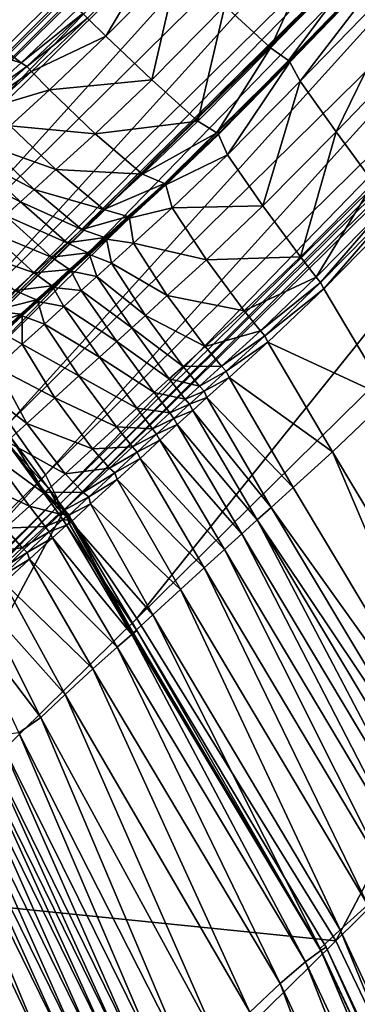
# Model space of a CAD drawing. Header units: millimetres. Extents: x 2387 to 13955, y -4964 to 364.
# Tile 670 of 1056: x 7059 to 7068, y -2857 to -2830. Entities that reach past the tile are written whole.
import ezdxf

# ---------------------------------------------------------------- set-up
doc = ezdxf.new("R2010")
doc.units = ezdxf.units.MM
doc.header["$MEASUREMENT"] = 0
doc.layers.add('Predefinito', color=7, linetype='Continuous', true_color=0x000000)

msp = doc.modelspace()

# ---------------------------------------------------------------- linework, layer by layer
at = {"layer": 'Predefinito'}
for points in [[(7071.946, -2812.507, 608.088), (7050.952, -2833.166, 485.843), (7043.148, -2826.879, 485.832)], [(7053.577, -2835.424, 485.877), (7050.952, -2833.166, 485.843), (7071.946, -2812.507, 608.088)], [(7071.946, -2812.507, 608.088), (7074.569, -2814.766, 608.116), (7053.577, -2835.424, 485.877)], [(7053.663, -2835.606, 485.899), (7053.577, -2835.424, 485.877), (7074.569, -2814.766, 608.116)], [(7074.569, -2814.766, 608.116), (7074.655, -2814.948, 608.135), (7053.663, -2835.606, 485.899)], [(7053.855, -2835.667, 485.877), (7053.663, -2835.606, 485.899), (7074.655, -2814.948, 608.135)], [(7074.655, -2814.948, 608.135), (7074.848, -2815.009, 608.116), (7053.855, -2835.667, 485.877)], [(7054.448, -2836.056, 485.843), (7053.855, -2835.667, 485.877), (7074.848, -2815.009, 608.116)], [(7074.848, -2815.009, 608.116), (7075.441, -2815.396, 608.088), (7054.448, -2836.056, 485.843)], [(7055.736, -2837.223, 485.832), (7054.448, -2836.056, 485.843), (7075.441, -2815.396, 608.088)], [(7075.441, -2815.396, 608.088), (7076.73, -2816.562, 608.078), (7055.736, -2837.223, 485.832)], [(7056.739, -2838.596, 485.914), (7055.736, -2837.223, 485.832), (7076.73, -2816.562, 608.078)], [(7076.73, -2816.562, 608.078), (7077.729, -2817.939, 608.147), (7056.739, -2838.596, 485.914)], [(7077.729, -2817.939, 608.147), (7077.457, -2818.959, 608.352), (7056.478, -2839.606, 486.157)], [(7056.478, -2839.606, 486.157), (7056.739, -2838.596, 485.914), (7077.729, -2817.939, 608.147)], [(7058.791, -2840.683, 485.832), (7057.552, -2839.517, 485.913), (7078.543, -2818.86, 608.147)], [(7077.496, -2819.004, 608.352), (7078.543, -2818.86, 608.147), (7057.552, -2839.517, 485.913)], [(7078.543, -2818.86, 608.147), (7079.785, -2820.023, 608.078), (7058.791, -2840.683, 485.832)], [(7077.457, -2818.959, 608.352), (7077.012, -2819.392, 608.489), (7056.042, -2840.031, 486.319)], [(7056.042, -2840.031, 486.319), (7056.478, -2839.606, 486.157), (7077.457, -2818.959, 608.352)], [(7057.552, -2839.517, 485.913), (7056.518, -2839.651, 486.157), (7077.496, -2819.004, 608.352)], [(7077.012, -2819.392, 608.489), (7077.496, -2819.004, 608.352), (7056.518, -2839.651, 486.157)], [(7056.518, -2839.651, 486.157), (7056.042, -2840.031, 486.319), (7077.012, -2819.392, 608.489)], [(7059.788, -2842.106, 485.843), (7058.791, -2840.683, 485.832), (7079.785, -2820.023, 608.078)], [(7079.785, -2820.023, 608.078), (7080.782, -2821.446, 608.088), (7059.788, -2842.106, 485.843)], [(7060.101, -2842.742, 485.876), (7059.788, -2842.106, 485.843), (7080.782, -2821.446, 608.088)], [(7080.782, -2821.446, 608.088), (7081.093, -2822.083, 608.116), (7060.101, -2842.742, 485.876)], [(7060.138, -2842.94, 485.899), (7060.101, -2842.742, 485.876), (7081.093, -2822.083, 608.116)], [(7081.093, -2822.083, 608.116), (7081.129, -2822.282, 608.134), (7060.138, -2842.94, 485.899)], [(7060.308, -2843.049, 485.876), (7060.138, -2842.94, 485.899), (7081.129, -2822.282, 608.134)], [(7081.129, -2822.282, 608.134), (7081.3, -2822.39, 608.116), (7060.308, -2843.049, 485.876)], [(7062.285, -2846.035, 485.843), (7060.308, -2843.049, 485.876), (7081.3, -2822.39, 608.116)], [(7081.3, -2822.39, 608.116), (7083.279, -2825.375, 608.088), (7062.285, -2846.035, 485.843)], [(7067.746, -2854.865, 485.832), (7062.285, -2846.035, 485.843), (7083.279, -2825.375, 608.088)], [(7083.279, -2825.375, 608.088), (7088.74, -2834.205, 608.078), (7067.746, -2854.865, 485.832)], [(7068.044, -2825.81, 1232.143), (7064.7, -2829.261, 1231.561), (7065.957, -2830.405, 1231.245)], [(7065.957, -2830.405, 1231.245), (7069.297, -2826.959, 1231.827), (7068.044, -2825.81, 1232.143)], [(7069.297, -2826.959, 1231.827), (7065.957, -2830.405, 1231.245), (7066.446, -2830.752, 1230.297)], [(7066.446, -2830.752, 1230.297), (7069.772, -2827.318, 1230.878), (7069.297, -2826.959, 1231.827)], [(7069.772, -2827.318, 1230.878), (7066.446, -2830.752, 1230.297), (7066.508, -2830.737, 1229.664)], [(7066.486, -2830.797, 1230.296), (7069.812, -2827.363, 1230.878), (7069.825, -2827.311, 1230.246)], [(7069.825, -2827.311, 1230.246), (7066.508, -2830.737, 1229.664), (7066.486, -2830.797, 1230.296)], [(7069.812, -2827.363, 1230.878), (7066.486, -2830.797, 1230.296), (7066.77, -2831.324, 1231.245)], [(7066.508, -2830.737, 1229.664), (7069.825, -2827.311, 1230.246), (7069.772, -2827.318, 1230.878)], [(7066.77, -2831.324, 1231.245), (7070.11, -2827.878, 1231.827), (7069.812, -2827.363, 1230.878)], [(7062.933, -2827.579, 1231.387), (7060.935, -2829.598, 1230.703), (7061.436, -2830.093, 1230.833)], [(7061.436, -2830.093, 1230.833), (7063.437, -2828.069, 1231.518), (7062.933, -2827.579, 1231.387)], [(7070.11, -2827.878, 1231.827), (7066.77, -2831.324, 1231.245), (7067.751, -2832.711, 1231.561)], [(7067.751, -2832.711, 1231.561), (7071.096, -2829.261, 1232.143), (7070.11, -2827.878, 1231.827)], [(7063.437, -2828.069, 1231.518), (7061.436, -2830.093, 1230.833), (7062.697, -2831.286, 1230.876)], [(7062.697, -2831.286, 1230.876), (7064.7, -2829.261, 1231.561), (7063.437, -2828.069, 1231.518)], [(7059.119, -2830.815, 1229.841), (7056.366, -2828.701, 1229.967), (7055.291, -2829.677, 1229.167)], [(7056.366, -2828.701, 1229.967), (7059.119, -2830.815, 1229.841), (7060.653, -2829.356, 1230.703)], [(7060.805, -2829.466, 1230.617), (7060.653, -2829.356, 1230.703), (7059.119, -2830.815, 1229.841)], [(7064.7, -2829.261, 1231.561), (7062.697, -2831.286, 1230.876), (7063.966, -2832.421, 1230.562)], [(7063.966, -2832.421, 1230.562), (7065.957, -2830.405, 1231.245), (7064.7, -2829.261, 1231.561)], [(7071.096, -2829.261, 1232.143), (7067.751, -2832.711, 1231.561), (7068.779, -2834.109, 1231.518)], [(7059.119, -2830.815, 1229.841), (7059.277, -2830.917, 1229.757), (7060.805, -2829.466, 1230.617)], [(7060.935, -2829.598, 1230.703), (7060.805, -2829.466, 1230.617), (7059.277, -2830.917, 1229.757)], [(7059.277, -2830.917, 1229.757), (7059.401, -2831.058, 1229.841), (7060.935, -2829.598, 1230.703)], [(7061.436, -2830.093, 1230.833), (7060.935, -2829.598, 1230.703), (7059.401, -2831.058, 1229.841)], [(7055.291, -2829.677, 1229.167), (7058.049, -2831.784, 1229.043), (7059.119, -2830.815, 1229.841)], [(7059.401, -2831.058, 1229.841), (7059.892, -2831.563, 1229.966), (7061.436, -2830.093, 1230.833)], [(7062.697, -2831.286, 1230.876), (7061.436, -2830.093, 1230.833), (7059.892, -2831.563, 1229.966)], [(7065.957, -2830.405, 1231.245), (7063.966, -2832.421, 1230.562), (7064.487, -2832.739, 1229.622)], [(7064.487, -2832.739, 1229.622), (7066.446, -2830.752, 1230.297), (7065.957, -2830.405, 1231.245)], [(7064.527, -2832.784, 1229.622), (7066.486, -2830.797, 1230.296), (7066.508, -2830.737, 1229.664)], [(7066.508, -2830.737, 1229.664), (7064.57, -2832.705, 1228.996), (7064.527, -2832.784, 1229.622)], [(7064.57, -2832.705, 1228.996), (7066.508, -2830.737, 1229.664), (7066.446, -2830.752, 1230.297)], [(7059.277, -2830.917, 1229.757), (7059.119, -2830.815, 1229.841), (7058.049, -2831.784, 1229.043)], [(7058.049, -2831.784, 1229.043), (7058.212, -2831.881, 1228.96), (7059.277, -2830.917, 1229.757)], [(7059.401, -2831.058, 1229.841), (7059.277, -2830.917, 1229.757), (7058.212, -2831.881, 1228.96)], [(7066.446, -2830.752, 1230.297), (7064.487, -2832.739, 1229.622), (7064.57, -2832.705, 1228.996)], [(7066.486, -2830.797, 1230.296), (7064.527, -2832.784, 1229.622), (7064.778, -2833.339, 1230.562)], [(7064.778, -2833.339, 1230.562), (7066.77, -2831.324, 1231.245), (7066.486, -2830.797, 1230.296)], [(7058.212, -2831.881, 1228.96), (7058.332, -2832.027, 1229.042), (7059.401, -2831.058, 1229.841)], [(7059.892, -2831.563, 1229.966), (7059.401, -2831.058, 1229.841), (7058.332, -2832.027, 1229.042)], [(7059.892, -2831.563, 1229.966), (7061.15, -2832.761, 1230.008), (7062.697, -2831.286, 1230.876)], [(7063.966, -2832.421, 1230.562), (7062.697, -2831.286, 1230.876), (7061.15, -2832.761, 1230.008)], [(7066.77, -2831.324, 1231.245), (7064.778, -2833.339, 1230.562), (7065.748, -2834.736, 1230.876)], [(7065.748, -2834.736, 1230.876), (7067.751, -2832.711, 1231.561), (7066.77, -2831.324, 1231.245)], [(7058.332, -2832.027, 1229.042), (7058.815, -2832.541, 1229.165), (7059.892, -2831.563, 1229.966)], [(7061.15, -2832.761, 1230.008), (7059.892, -2831.563, 1229.966), (7058.815, -2832.541, 1229.165)], [(7060.07, -2833.742, 1229.206), (7058.815, -2832.541, 1229.165), (7058.216, -2833.087, 1228.677)], [(7058.815, -2832.541, 1229.165), (7060.07, -2833.742, 1229.206), (7061.15, -2832.761, 1230.008)], [(7061.15, -2832.761, 1230.008), (7062.444, -2833.872, 1229.703), (7063.966, -2832.421, 1230.562)], [(7064.487, -2832.739, 1229.622), (7063.966, -2832.421, 1230.562), (7062.444, -2833.872, 1229.703)], [(7062.444, -2833.872, 1229.703), (7061.15, -2832.761, 1230.008), (7060.07, -2833.742, 1229.206)], [(7062.444, -2833.872, 1229.703), (7063.045, -2834.12, 1228.79), (7064.487, -2832.739, 1229.622)], [(7063.045, -2834.12, 1228.79), (7063.182, -2834.039, 1228.181), (7064.57, -2832.705, 1228.996)], [(7064.57, -2832.705, 1228.996), (7064.487, -2832.739, 1229.622), (7063.045, -2834.12, 1228.79)], [(7064.778, -2833.339, 1230.562), (7064.527, -2832.784, 1229.622), (7063.085, -2834.165, 1228.79)], [(7063.182, -2834.039, 1228.181), (7063.085, -2834.165, 1228.79), (7064.527, -2832.784, 1229.622)], [(7064.527, -2832.784, 1229.622), (7064.57, -2832.705, 1228.996), (7063.182, -2834.039, 1228.181)], [(7067.751, -2832.711, 1231.561), (7065.748, -2834.736, 1230.876), (7066.778, -2836.134, 1230.832)], [(7066.778, -2836.134, 1230.832), (7068.779, -2834.109, 1231.518), (7067.751, -2832.711, 1231.561)], [(7059.472, -2834.287, 1228.718), (7058.216, -2833.087, 1228.677), (7057.838, -2833.433, 1228.456)], [(7058.216, -2833.087, 1228.677), (7059.472, -2834.287, 1228.718), (7060.07, -2833.742, 1229.206)], [(7059.098, -2834.628, 1228.499), (7057.838, -2833.433, 1228.456), (7057.426, -2833.809, 1228.462)], [(7057.838, -2833.433, 1228.456), (7059.098, -2834.628, 1228.499), (7059.472, -2834.287, 1228.718)], [(7063.085, -2834.165, 1228.79), (7063.257, -2834.791, 1229.703), (7064.778, -2833.339, 1230.562)], [(7065.748, -2834.736, 1230.876), (7064.778, -2833.339, 1230.562), (7063.257, -2834.791, 1229.703)], [(7057.426, -2833.809, 1228.462), (7058.689, -2835, 1228.506), (7059.098, -2834.628, 1228.499)], [(7061.385, -2834.836, 1228.908), (7060.07, -2833.742, 1229.206), (7059.472, -2834.287, 1228.718)], [(7060.07, -2833.742, 1229.206), (7061.385, -2834.836, 1228.908), (7062.444, -2833.872, 1229.703)], [(7063.045, -2834.12, 1228.79), (7062.444, -2833.872, 1229.703), (7061.385, -2834.836, 1228.908)], [(7061.385, -2834.836, 1228.908), (7062.046, -2835.031, 1228.013), (7063.045, -2834.12, 1228.79)], [(7063.182, -2834.039, 1228.181), (7063.045, -2834.12, 1228.79), (7062.046, -2835.031, 1228.013)], [(7062.046, -2835.031, 1228.013), (7062.223, -2834.914, 1227.417), (7063.182, -2834.039, 1228.181)], [(7062.223, -2834.914, 1227.417), (7062.086, -2835.076, 1228.013), (7063.085, -2834.165, 1228.79)], [(7063.257, -2834.791, 1229.703), (7063.085, -2834.165, 1228.79), (7062.086, -2835.076, 1228.013)], [(7063.085, -2834.165, 1228.79), (7063.182, -2834.039, 1228.181), (7062.223, -2834.914, 1227.417)], [(7068.779, -2834.109, 1231.518), (7066.778, -2836.134, 1230.832), (7067.208, -2836.691, 1230.703)], [(7067.208, -2836.691, 1230.703), (7069.203, -2834.67, 1231.387), (7068.779, -2834.109, 1231.518)], [(7073.948, -2867.836, 485.832), (7067.746, -2854.865, 485.832), (7088.74, -2834.205, 608.078)], [(7060.778, -2835.388, 1228.415), (7059.472, -2834.287, 1228.718), (7059.098, -2834.628, 1228.499)], [(7059.472, -2834.287, 1228.718), (7060.778, -2835.388, 1228.415), (7061.385, -2834.836, 1228.908)], [(7060.381, -2835.749, 1228.189), (7059.098, -2834.628, 1228.499), (7058.689, -2835, 1228.506)], [(7059.098, -2834.628, 1228.499), (7060.381, -2835.749, 1228.189), (7060.778, -2835.388, 1228.415)], [(7063.257, -2834.791, 1229.703), (7064.201, -2836.212, 1230.008), (7065.748, -2834.736, 1230.876)], [(7066.778, -2836.134, 1230.832), (7065.748, -2834.736, 1230.876), (7064.201, -2836.212, 1230.008)], [(7069.203, -2834.67, 1231.387), (7067.208, -2836.691, 1230.703), (7067.324, -2836.839, 1230.617)], [(7067.324, -2836.839, 1230.617), (7069.317, -2834.82, 1231.3), (7069.203, -2834.67, 1231.387)], [(7059.95, -2836.141, 1228.191), (7058.689, -2835, 1228.506), (7058.216, -2835.429, 1228.554)], [(7058.689, -2835, 1228.506), (7059.95, -2836.141, 1228.191), (7060.381, -2835.749, 1228.189)], [(7062.046, -2835.031, 1228.013), (7061.385, -2834.836, 1228.908), (7060.778, -2835.388, 1228.415)], [(7060.778, -2835.388, 1228.415), (7061.414, -2835.605, 1227.509), (7062.046, -2835.031, 1228.013)], [(7061.414, -2835.605, 1227.509), (7061.574, -2835.503, 1226.904), (7062.223, -2834.914, 1227.417)], [(7062.223, -2834.914, 1227.417), (7062.046, -2835.031, 1228.013), (7061.414, -2835.605, 1227.509)], [(7062.086, -2835.076, 1228.013), (7062.223, -2834.914, 1227.417), (7061.574, -2835.503, 1226.904)], [(7062.086, -2835.076, 1228.013), (7062.197, -2835.756, 1228.908), (7063.257, -2834.791, 1229.703)], [(7064.201, -2836.212, 1230.008), (7063.257, -2834.791, 1229.703), (7062.197, -2835.756, 1228.908)], [(7069.317, -2834.82, 1231.3), (7067.324, -2836.839, 1230.617), (7067.415, -2837.005, 1230.703)], [(7067.415, -2837.005, 1230.703), (7069.412, -2834.984, 1231.387), (7069.317, -2834.82, 1231.3)], [(7069.412, -2834.984, 1231.387), (7067.415, -2837.005, 1230.703), (7069.196, -2840.004, 1230.833)], [(7062.197, -2835.756, 1228.908), (7062.086, -2835.076, 1228.013), (7061.454, -2835.65, 1227.509)], [(7061.574, -2835.503, 1226.904), (7061.454, -2835.65, 1227.509), (7062.086, -2835.076, 1228.013)], [(7059.473, -2836.573, 1228.242), (7058.216, -2835.429, 1228.554), (7057.65, -2835.944, 1228.46)], [(7058.216, -2835.429, 1228.554), (7059.473, -2836.573, 1228.242), (7059.95, -2836.141, 1228.191)], [(7061.414, -2835.605, 1227.509), (7060.778, -2835.388, 1228.415), (7060.381, -2835.749, 1228.189)], [(7061.574, -2835.503, 1226.904), (7061.414, -2835.605, 1227.509), (7060.948, -2836.027, 1227.259)], [(7060.948, -2836.027, 1227.259), (7061.062, -2835.966, 1226.639), (7061.574, -2835.503, 1226.904)], [(7061.454, -2835.65, 1227.509), (7061.574, -2835.503, 1226.904), (7061.062, -2835.966, 1226.639)], [(7060.948, -2836.027, 1227.259), (7060.381, -2835.749, 1228.189), (7059.95, -2836.141, 1228.191)], [(7060.381, -2835.749, 1228.189), (7060.948, -2836.027, 1227.259), (7061.414, -2835.605, 1227.509)], [(7061.062, -2835.966, 1226.639), (7060.987, -2836.072, 1227.259), (7061.454, -2835.65, 1227.509)], [(7061.591, -2836.307, 1228.415), (7061.454, -2835.65, 1227.509), (7060.987, -2836.072, 1227.259)], [(7061.454, -2835.65, 1227.509), (7061.591, -2836.307, 1228.415), (7062.197, -2835.756, 1228.908)], [(7063.122, -2837.194, 1229.206), (7062.197, -2835.756, 1228.908), (7061.591, -2836.307, 1228.415)], [(7062.197, -2835.756, 1228.908), (7063.122, -2837.194, 1229.206), (7064.201, -2836.212, 1230.008)], [(7057.65, -2835.944, 1228.46), (7058.943, -2837.056, 1228.161), (7059.473, -2836.573, 1228.242)], [(7059.95, -2836.141, 1228.191), (7060.445, -2836.481, 1227.248), (7060.948, -2836.027, 1227.259)], [(7060.445, -2836.481, 1227.248), (7060.512, -2836.462, 1226.618), (7061.062, -2835.966, 1226.639)], [(7061.062, -2835.966, 1226.639), (7060.948, -2836.027, 1227.259), (7060.445, -2836.481, 1227.248)], [(7061.194, -2836.668, 1228.189), (7060.987, -2836.072, 1227.259), (7060.485, -2836.526, 1227.248)], [(7060.512, -2836.462, 1226.618), (7060.485, -2836.526, 1227.248), (7060.987, -2836.072, 1227.259)], [(7060.987, -2836.072, 1227.259), (7061.062, -2835.966, 1226.639), (7060.512, -2836.462, 1226.618)], [(7060.987, -2836.072, 1227.259), (7061.194, -2836.668, 1228.189), (7061.591, -2836.307, 1228.415)], [(7064.201, -2836.212, 1230.008), (7065.235, -2837.607, 1229.966), (7066.778, -2836.134, 1230.832)], [(7067.208, -2836.691, 1230.703), (7066.778, -2836.134, 1230.832), (7065.235, -2837.607, 1229.966)], [(7060.445, -2836.481, 1227.248), (7059.95, -2836.141, 1228.191), (7059.473, -2836.573, 1228.242)], [(7062.524, -2837.738, 1228.718), (7061.591, -2836.307, 1228.415), (7061.194, -2836.668, 1228.189)], [(7061.591, -2836.307, 1228.415), (7062.524, -2837.738, 1228.718), (7063.122, -2837.194, 1229.206)], [(7065.235, -2837.607, 1229.966), (7064.201, -2836.212, 1230.008), (7063.122, -2837.194, 1229.206)], [(7059.958, -2836.923, 1227.306), (7059.473, -2836.573, 1228.242), (7058.943, -2837.056, 1228.161)], [(7059.473, -2836.573, 1228.242), (7059.958, -2836.923, 1227.306), (7060.445, -2836.481, 1227.248)], [(7060.512, -2836.462, 1226.618), (7060.445, -2836.481, 1227.248), (7059.958, -2836.923, 1227.306)], [(7059.958, -2836.923, 1227.306), (7060.017, -2836.91, 1226.681), (7060.512, -2836.462, 1226.618)], [(7060.017, -2836.91, 1226.681), (7059.998, -2836.968, 1227.306), (7060.485, -2836.526, 1227.248)], [(7060.762, -2837.059, 1228.191), (7060.485, -2836.526, 1227.248), (7059.998, -2836.968, 1227.306)], [(7060.485, -2836.526, 1227.248), (7060.512, -2836.462, 1226.618), (7060.017, -2836.91, 1226.681)], [(7060.485, -2836.526, 1227.248), (7060.762, -2837.059, 1228.191), (7061.194, -2836.668, 1228.189)], [(7062.148, -2838.079, 1228.499), (7061.194, -2836.668, 1228.189), (7060.762, -2837.059, 1228.191)], [(7061.194, -2836.668, 1228.189), (7062.148, -2838.079, 1228.499), (7062.524, -2837.738, 1228.718)], [(7058.943, -2837.056, 1228.161), (7059.537, -2837.309, 1227.264), (7059.958, -2836.923, 1227.306)], [(7059.537, -2837.309, 1227.264), (7059.67, -2837.232, 1226.667), (7060.017, -2836.91, 1226.681)], [(7060.017, -2836.91, 1226.681), (7059.958, -2836.923, 1227.306), (7059.537, -2837.309, 1227.264)], [(7059.998, -2836.968, 1227.306), (7060.017, -2836.91, 1226.681), (7059.67, -2837.232, 1226.667)], [(7065.235, -2837.607, 1229.966), (7065.677, -2838.156, 1229.841), (7067.208, -2836.691, 1230.703)], [(7067.324, -2836.839, 1230.617), (7067.208, -2836.691, 1230.703), (7065.677, -2838.156, 1229.841)], [(7065.677, -2838.156, 1229.841), (7065.802, -2838.297, 1229.757), (7067.324, -2836.839, 1230.617)], [(7067.415, -2837.005, 1230.703), (7067.324, -2836.839, 1230.617), (7065.802, -2838.297, 1229.757)], [(7059.537, -2837.309, 1227.264), (7058.943, -2837.056, 1228.161), (7058.337, -2837.608, 1227.811)], [(7060.286, -2837.491, 1228.242), (7059.998, -2836.968, 1227.306), (7059.577, -2837.354, 1227.264)], [(7059.67, -2837.232, 1226.667), (7059.577, -2837.354, 1227.264), (7059.998, -2836.968, 1227.306)], [(7059.998, -2836.968, 1227.306), (7060.286, -2837.491, 1228.242), (7060.762, -2837.059, 1228.191)], [(7061.739, -2838.45, 1228.506), (7060.762, -2837.059, 1228.191), (7060.286, -2837.491, 1228.242)], [(7060.762, -2837.059, 1228.191), (7061.739, -2838.45, 1228.506), (7062.148, -2838.079, 1228.499)], [(7064.16, -2838.587, 1229.165), (7063.122, -2837.194, 1229.206), (7062.524, -2837.738, 1228.718)], [(7063.122, -2837.194, 1229.206), (7064.16, -2838.587, 1229.165), (7065.235, -2837.607, 1229.966)], [(7065.802, -2838.297, 1229.757), (7065.885, -2838.468, 1229.841), (7067.415, -2837.005, 1230.703)], [(7069.196, -2840.004, 1230.833), (7067.415, -2837.005, 1230.703), (7065.885, -2838.468, 1229.841)], [(7058.337, -2837.608, 1227.811), (7059.105, -2837.707, 1227.061), (7059.537, -2837.309, 1227.264)], [(7059.67, -2837.232, 1226.667), (7059.537, -2837.309, 1227.264), (7059.105, -2837.707, 1227.061)], [(7059.105, -2837.707, 1227.061), (7059.354, -2837.527, 1226.562), (7059.67, -2837.232, 1226.667)], [(7059.354, -2837.527, 1226.562), (7059.145, -2837.752, 1227.061), (7059.577, -2837.354, 1227.264)], [(7059.755, -2837.974, 1228.161), (7059.577, -2837.354, 1227.264), (7059.145, -2837.752, 1227.061)], [(7059.577, -2837.354, 1227.264), (7059.67, -2837.232, 1226.667), (7059.354, -2837.527, 1226.562)], [(7059.577, -2837.354, 1227.264), (7059.755, -2837.974, 1228.161), (7060.286, -2837.491, 1228.242)], [(7059.105, -2837.707, 1227.061), (7058.337, -2837.608, 1227.811), (7057.633, -2838.249, 1227.053)], [(7057.633, -2838.249, 1227.053), (7058.586, -2838.186, 1226.634), (7059.105, -2837.707, 1227.061)], [(7058.586, -2838.186, 1226.634), (7058.957, -2837.898, 1226.354), (7059.354, -2837.527, 1226.562)], [(7059.354, -2837.527, 1226.562), (7059.105, -2837.707, 1227.061), (7058.586, -2838.186, 1226.634)], [(7059.149, -2838.527, 1227.81), (7059.145, -2837.752, 1227.061), (7058.625, -2838.231, 1226.634)], [(7058.957, -2837.898, 1226.354), (7058.625, -2838.231, 1226.634), (7059.145, -2837.752, 1227.061)], [(7059.145, -2837.752, 1227.061), (7059.354, -2837.527, 1226.562), (7058.957, -2837.898, 1226.354)], [(7059.145, -2837.752, 1227.061), (7059.149, -2838.527, 1227.81), (7059.755, -2837.974, 1228.161)], [(7061.266, -2838.879, 1228.554), (7060.286, -2837.491, 1228.242), (7059.755, -2837.974, 1228.161)], [(7060.286, -2837.491, 1228.242), (7061.266, -2838.879, 1228.554), (7061.739, -2838.45, 1228.506)], [(7063.56, -2839.132, 1228.676), (7062.524, -2837.738, 1228.718), (7062.148, -2838.079, 1228.499)], [(7062.524, -2837.738, 1228.718), (7063.56, -2839.132, 1228.676), (7064.16, -2838.587, 1229.165)], [(7065.677, -2838.156, 1229.841), (7065.235, -2837.607, 1229.966), (7064.16, -2838.587, 1229.165)], [(7060.7, -2839.394, 1228.46), (7059.755, -2837.974, 1228.161), (7059.149, -2838.527, 1227.81)], [(7059.755, -2837.974, 1228.161), (7060.7, -2839.394, 1228.46), (7061.266, -2838.879, 1228.554)], [(7058.625, -2838.231, 1226.634), (7058.445, -2839.168, 1227.053), (7059.149, -2838.527, 1227.81)], [(7063.18, -2839.476, 1228.456), (7062.148, -2838.079, 1228.499), (7061.739, -2838.45, 1228.506)], [(7062.148, -2838.079, 1228.499), (7063.18, -2839.476, 1228.456), (7063.56, -2839.132, 1228.676)], [(7064.16, -2838.587, 1229.165), (7064.611, -2839.13, 1229.042), (7065.677, -2838.156, 1229.841)], [(7065.802, -2838.297, 1229.757), (7065.677, -2838.156, 1229.841), (7064.611, -2839.13, 1229.042)], [(7060.036, -2839.998, 1228.06), (7059.149, -2838.527, 1227.81), (7058.445, -2839.168, 1227.053)], [(7059.149, -2838.527, 1227.81), (7060.036, -2839.998, 1228.06), (7060.7, -2839.394, 1228.46)], [(7062.766, -2839.849, 1228.463), (7061.739, -2838.45, 1228.506), (7061.266, -2838.879, 1228.554)], [(7061.739, -2838.45, 1228.506), (7062.766, -2839.849, 1228.463), (7063.18, -2839.476, 1228.456)], [(7064.611, -2839.13, 1229.042), (7064.742, -2839.267, 1228.96), (7065.802, -2838.297, 1229.757)], [(7065.885, -2838.468, 1229.841), (7065.802, -2838.297, 1229.757), (7064.742, -2839.267, 1228.96)], [(7064.742, -2839.267, 1228.96), (7064.818, -2839.441, 1229.042), (7065.885, -2838.468, 1229.841)], [(7067.653, -2841.471, 1229.967), (7065.885, -2838.468, 1229.841), (7064.818, -2839.441, 1229.042)], [(7065.885, -2838.468, 1229.841), (7067.653, -2841.471, 1229.967), (7069.196, -2840.004, 1230.833)], [(7064.611, -2839.13, 1229.042), (7064.16, -2838.587, 1229.165), (7063.56, -2839.132, 1228.676)], [(7062.292, -2840.278, 1228.511), (7061.266, -2838.879, 1228.554), (7060.7, -2839.394, 1228.46)], [(7061.266, -2838.879, 1228.554), (7062.292, -2840.278, 1228.511), (7062.766, -2839.849, 1228.463)], [(7059.271, -2840.693, 1227.193), (7058.445, -2839.168, 1227.053), (7057.916, -2839.652, 1226.246)], [(7058.445, -2839.168, 1227.053), (7059.271, -2840.693, 1227.193), (7060.036, -2839.998, 1228.06)], [(7064.007, -2839.678, 1228.552), (7063.56, -2839.132, 1228.676), (7063.18, -2839.476, 1228.456)], [(7063.56, -2839.132, 1228.676), (7064.007, -2839.678, 1228.552), (7064.611, -2839.13, 1229.042)], [(7064.742, -2839.267, 1228.96), (7064.611, -2839.13, 1229.042), (7064.007, -2839.678, 1228.552)], [(7064.007, -2839.678, 1228.552), (7064.135, -2839.816, 1228.469), (7064.742, -2839.267, 1228.96)], [(7064.818, -2839.441, 1229.042), (7064.742, -2839.267, 1228.96), (7064.135, -2839.816, 1228.469)], [(7061.731, -2840.79, 1228.419), (7060.7, -2839.394, 1228.46), (7060.036, -2839.998, 1228.06)], [(7060.7, -2839.394, 1228.46), (7061.731, -2840.79, 1228.419), (7062.292, -2840.278, 1228.511)], [(7063.616, -2840.028, 1228.328), (7063.18, -2839.476, 1228.456), (7062.766, -2839.849, 1228.463)], [(7063.18, -2839.476, 1228.456), (7063.616, -2840.028, 1228.328), (7064.007, -2839.678, 1228.552)], [(7064.135, -2839.816, 1228.469), (7064.213, -2839.989, 1228.552), (7064.818, -2839.441, 1229.042)], [(7066.577, -2842.447, 1229.167), (7064.818, -2839.441, 1229.042), (7064.213, -2839.989, 1228.552)], [(7064.818, -2839.441, 1229.042), (7066.577, -2842.447, 1229.167), (7067.653, -2841.471, 1229.967)], [(7057.916, -2839.652, 1226.246), (7058.724, -2841.192, 1226.281), (7059.271, -2840.693, 1227.193)], [(7063.191, -2840.409, 1228.333), (7062.766, -2839.849, 1228.463), (7062.292, -2840.278, 1228.511)], [(7062.766, -2839.849, 1228.463), (7063.191, -2840.409, 1228.333), (7063.616, -2840.028, 1228.328)], [(7064.135, -2839.816, 1228.469), (7064.007, -2839.678, 1228.552), (7063.616, -2840.028, 1228.328)], [(7063.616, -2840.028, 1228.328), (7063.737, -2840.172, 1228.243), (7064.135, -2839.816, 1228.469)], [(7064.213, -2839.989, 1228.552), (7064.135, -2839.816, 1228.469), (7063.737, -2840.172, 1228.243)], [(7061.077, -2841.388, 1228.026), (7060.036, -2839.998, 1228.06), (7059.271, -2840.693, 1227.193)], [(7060.036, -2839.998, 1228.06), (7061.077, -2841.388, 1228.026), (7061.731, -2840.79, 1228.419)], [(7063.737, -2840.172, 1228.243), (7063.616, -2840.028, 1228.328), (7063.191, -2840.409, 1228.333)], [(7063.191, -2840.409, 1228.333), (7063.305, -2840.557, 1228.246), (7063.737, -2840.172, 1228.243)], [(7063.823, -2840.34, 1228.328), (7063.737, -2840.172, 1228.243), (7063.305, -2840.557, 1228.246)], [(7063.737, -2840.172, 1228.243), (7063.823, -2840.34, 1228.328), (7064.213, -2839.989, 1228.552)], [(7065.975, -2842.994, 1228.677), (7064.213, -2839.989, 1228.552), (7063.823, -2840.34, 1228.328)], [(7064.213, -2839.989, 1228.552), (7065.975, -2842.994, 1228.677), (7066.577, -2842.447, 1229.167)], [(7069.196, -2840.004, 1230.833), (7067.653, -2841.471, 1229.967), (7072.833, -2850.108, 1230.011)], [(7062.715, -2840.84, 1228.382), (7062.292, -2840.278, 1228.511), (7061.731, -2840.79, 1228.419)], [(7062.292, -2840.278, 1228.511), (7062.715, -2840.84, 1228.382), (7063.191, -2840.409, 1228.333)], [(7063.305, -2840.557, 1228.246), (7063.191, -2840.409, 1228.333), (7062.715, -2840.84, 1228.382)], [(7063.305, -2840.557, 1228.246), (7063.397, -2840.721, 1228.333), (7063.823, -2840.34, 1228.328)], [(7065.592, -2843.34, 1228.457), (7063.823, -2840.34, 1228.328), (7063.397, -2840.721, 1228.333)], [(7063.823, -2840.34, 1228.328), (7065.592, -2843.34, 1228.457), (7065.975, -2842.994, 1228.677)], [(7058.791, -2840.683, 485.832), (7059.788, -2842.106, 485.843), (7052.157, -2849.616, 440.65)], [(7060.322, -2842.077, 1227.174), (7059.271, -2840.693, 1227.193), (7058.724, -2841.192, 1226.281)], [(7059.271, -2840.693, 1227.193), (7060.322, -2842.077, 1227.174), (7061.077, -2841.388, 1228.026)], [(7062.715, -2840.84, 1228.382), (7062.828, -2840.989, 1228.296), (7063.305, -2840.557, 1228.246)], [(7063.397, -2840.721, 1228.333), (7063.305, -2840.557, 1228.246), (7062.828, -2840.989, 1228.296)], [(7062.828, -2840.989, 1228.296), (7062.921, -2841.152, 1228.382), (7063.397, -2840.721, 1228.333)], [(7065.173, -2843.716, 1228.462), (7063.397, -2840.721, 1228.333), (7062.921, -2841.152, 1228.382)], [(7063.397, -2840.721, 1228.333), (7065.173, -2843.716, 1228.462), (7065.592, -2843.34, 1228.457)], [(7062.172, -2841.34, 1228.295), (7061.731, -2840.79, 1228.419), (7061.077, -2841.388, 1228.026)], [(7061.731, -2840.79, 1228.419), (7062.172, -2841.34, 1228.295), (7062.715, -2840.84, 1228.382)], [(7062.828, -2840.989, 1228.296), (7062.715, -2840.84, 1228.382), (7062.172, -2841.34, 1228.295)], [(7062.172, -2841.34, 1228.295), (7062.295, -2841.482, 1228.213), (7062.828, -2840.989, 1228.296)], [(7062.921, -2841.152, 1228.382), (7062.828, -2840.989, 1228.296), (7062.295, -2841.482, 1228.213)], [(7059.739, -2842.608, 1225.728), (7058.714, -2841.207, 1225.749), (7058.317, -2841.563, 1225.73)], [(7059.873, -2842.491, 1225.573), (7058.844, -2841.093, 1225.578), (7058.714, -2841.207, 1225.749)], [(7059.757, -2842.596, 1225.75), (7058.714, -2841.207, 1225.749), (7058.844, -2841.093, 1225.578)], [(7059.778, -2842.574, 1226.277), (7058.724, -2841.192, 1226.281), (7058.714, -2841.207, 1225.749)], [(7058.714, -2841.207, 1225.749), (7059.739, -2842.608, 1225.728), (7059.873, -2842.491, 1225.573)], [(7058.714, -2841.207, 1225.749), (7059.757, -2842.596, 1225.75), (7059.778, -2842.574, 1226.277)], [(7058.724, -2841.192, 1226.281), (7059.778, -2842.574, 1226.277), (7060.322, -2842.077, 1227.174)], [(7058.844, -2841.093, 1225.578), (7059.873, -2842.491, 1225.573), (7059.757, -2842.596, 1225.75)], [(7062.295, -2841.482, 1228.213), (7062.378, -2841.652, 1228.295), (7062.921, -2841.152, 1228.382)], [(7064.696, -2844.145, 1228.51), (7062.921, -2841.152, 1228.382), (7062.378, -2841.652, 1228.295)], [(7062.921, -2841.152, 1228.382), (7064.696, -2844.145, 1228.51), (7065.173, -2843.716, 1228.462)], [(7061.544, -2841.92, 1227.923), (7061.077, -2841.388, 1228.026), (7060.322, -2842.077, 1227.174)], [(7061.077, -2841.388, 1228.026), (7061.544, -2841.92, 1227.923), (7062.172, -2841.34, 1228.295)], [(7062.295, -2841.482, 1228.213), (7062.172, -2841.34, 1228.295), (7061.544, -2841.92, 1227.923)], [(7061.544, -2841.92, 1227.923), (7061.686, -2842.05, 1227.854), (7062.295, -2841.482, 1228.213)], [(7062.378, -2841.652, 1228.295), (7062.295, -2841.482, 1228.213), (7061.686, -2842.05, 1227.854)], [(7067.653, -2841.471, 1229.967), (7066.577, -2842.447, 1229.167), (7071.754, -2851.079, 1229.211)], [(7071.754, -2851.079, 1229.211), (7072.833, -2850.108, 1230.011), (7067.653, -2841.471, 1229.967)], [(7059.345, -2842.962, 1225.695), (7058.317, -2841.563, 1225.73), (7057.641, -2842.176, 1224.99)], [(7058.317, -2841.563, 1225.73), (7059.345, -2842.962, 1225.695), (7059.739, -2842.608, 1225.728)], [(7061.686, -2842.05, 1227.854), (7061.75, -2842.231, 1227.923), (7062.378, -2841.652, 1228.295)], [(7064.136, -2844.653, 1228.418), (7062.378, -2841.652, 1228.295), (7061.75, -2842.231, 1227.923)], [(7062.378, -2841.652, 1228.295), (7064.136, -2844.653, 1228.418), (7064.696, -2844.145, 1228.51)], [(7060.322, -2842.077, 1227.174), (7060.817, -2842.591, 1227.116), (7061.544, -2841.92, 1227.923)], [(7061.686, -2842.05, 1227.854), (7061.544, -2841.92, 1227.923), (7060.817, -2842.591, 1227.116)], [(7060.817, -2842.591, 1227.116), (7060.977, -2842.708, 1227.078), (7061.686, -2842.05, 1227.854)], [(7061.75, -2842.231, 1227.923), (7061.686, -2842.05, 1227.854), (7060.977, -2842.708, 1227.078)], [(7052.475, -2850.249, 440.699), (7052.157, -2849.616, 440.65), (7059.788, -2842.106, 485.843)], [(7059.788, -2842.106, 485.843), (7060.101, -2842.742, 485.876), (7052.475, -2850.249, 440.699)], [(7057.641, -2842.176, 1224.99), (7058.681, -2843.567, 1224.958), (7059.345, -2842.962, 1225.695)], [(7060.817, -2842.591, 1227.116), (7060.322, -2842.077, 1227.174), (7059.778, -2842.574, 1226.277)], [(7060.977, -2842.708, 1227.078), (7061.023, -2842.901, 1227.116), (7061.75, -2842.231, 1227.923)], [(7063.483, -2845.247, 1228.026), (7061.75, -2842.231, 1227.923), (7061.023, -2842.901, 1227.116)], [(7061.75, -2842.231, 1227.923), (7063.483, -2845.247, 1228.026), (7064.136, -2844.653, 1228.418)], [(7060.154, -2843.175, 1225.662), (7059.739, -2842.608, 1225.728), (7059.345, -2842.962, 1225.695)], [(7060.301, -2843.049, 1225.557), (7059.873, -2842.491, 1225.573), (7059.739, -2842.608, 1225.728)], [(7059.739, -2842.608, 1225.728), (7060.154, -2843.175, 1225.662), (7060.301, -2843.049, 1225.557)], [(7060.226, -2843.127, 1225.75), (7059.757, -2842.596, 1225.75), (7059.873, -2842.491, 1225.573)], [(7060.281, -2843.083, 1226.263), (7059.778, -2842.574, 1226.277), (7059.757, -2842.596, 1225.75)], [(7059.757, -2842.596, 1225.75), (7060.226, -2843.127, 1225.75), (7060.281, -2843.083, 1226.263)], [(7059.778, -2842.574, 1226.277), (7060.281, -2843.083, 1226.263), (7060.817, -2842.591, 1227.116)], [(7059.873, -2842.491, 1225.573), (7060.301, -2843.049, 1225.557), (7060.226, -2843.127, 1225.75)], [(7060.977, -2842.708, 1227.078), (7060.817, -2842.591, 1227.116), (7060.281, -2843.083, 1226.263)], [(7071.754, -2851.079, 1229.211), (7066.577, -2842.447, 1229.167), (7065.975, -2842.994, 1228.677)], [(7052.515, -2850.445, 440.732), (7052.475, -2850.249, 440.699), (7060.101, -2842.742, 485.876)], [(7060.101, -2842.742, 485.876), (7060.138, -2842.94, 485.899), (7052.515, -2850.445, 440.732)], [(7060.281, -2843.083, 1226.263), (7060.446, -2843.196, 1226.253), (7060.977, -2842.708, 1227.078)], [(7061.023, -2842.901, 1227.116), (7060.977, -2842.708, 1227.078), (7060.446, -2843.196, 1226.253)], [(7052.682, -2850.556, 440.699), (7052.515, -2850.445, 440.732), (7060.138, -2842.94, 485.899)], [(7060.138, -2842.94, 485.899), (7060.308, -2843.049, 485.876), (7052.682, -2850.556, 440.699)], [(7054.654, -2853.546, 440.65), (7052.682, -2850.556, 440.699), (7060.308, -2843.049, 485.876)], [(7060.308, -2843.049, 485.876), (7062.285, -2846.035, 485.843), (7054.654, -2853.546, 440.65)], [(7059.772, -2843.521, 1225.589), (7059.345, -2842.962, 1225.695), (7058.681, -2843.567, 1224.958)], [(7059.345, -2842.962, 1225.695), (7059.772, -2843.521, 1225.589), (7060.154, -2843.175, 1225.662)], [(7060.416, -2843.195, 1225.546), (7060.301, -2843.049, 1225.557), (7060.154, -2843.175, 1225.662)], [(7060.369, -2843.255, 1225.75), (7060.226, -2843.127, 1225.75), (7060.301, -2843.049, 1225.557)], [(7060.446, -2843.196, 1226.253), (7060.281, -2843.083, 1226.263), (7060.226, -2843.127, 1225.75)], [(7060.226, -2843.127, 1225.75), (7060.369, -2843.255, 1225.75), (7060.446, -2843.196, 1226.253)], [(7060.301, -2843.049, 1225.557), (7060.416, -2843.195, 1225.546), (7060.369, -2843.255, 1225.75)], [(7060.446, -2843.196, 1226.253), (7060.486, -2843.393, 1226.263), (7061.023, -2842.901, 1227.116)], [(7062.727, -2845.934, 1227.174), (7061.023, -2842.901, 1227.116), (7060.486, -2843.393, 1226.263)], [(7061.023, -2842.901, 1227.116), (7062.727, -2845.934, 1227.174), (7063.483, -2845.247, 1228.026)], [(7071.15, -2851.629, 1228.721), (7065.975, -2842.994, 1228.677), (7065.592, -2843.34, 1228.457)], [(7065.975, -2842.994, 1228.677), (7071.15, -2851.629, 1228.721), (7071.754, -2851.079, 1229.211)], [(7060.26, -2843.327, 1225.618), (7060.154, -2843.175, 1225.662), (7059.772, -2843.521, 1225.589)], [(7059.772, -2843.521, 1225.589), (7059.886, -2843.667, 1225.518), (7060.26, -2843.327, 1225.618)], [(7060.359, -2843.485, 1225.662), (7060.26, -2843.327, 1225.618), (7059.886, -2843.667, 1225.518)], [(7060.154, -2843.175, 1225.662), (7060.26, -2843.327, 1225.618), (7060.416, -2843.195, 1225.546)], [(7060.506, -2843.359, 1225.557), (7060.416, -2843.195, 1225.546), (7060.26, -2843.327, 1225.618)], [(7060.26, -2843.327, 1225.618), (7060.359, -2843.485, 1225.662), (7060.506, -2843.359, 1225.557)], [(7062.29, -2846.365, 1225.575), (7060.506, -2843.359, 1225.557), (7060.359, -2843.485, 1225.662)], [(7060.431, -2843.437, 1225.75), (7060.369, -2843.255, 1225.75), (7060.416, -2843.195, 1225.546)], [(7060.486, -2843.393, 1226.263), (7060.446, -2843.196, 1226.253), (7060.369, -2843.255, 1225.75)], [(7060.369, -2843.255, 1225.75), (7060.431, -2843.437, 1225.75), (7060.486, -2843.393, 1226.263)], [(7060.416, -2843.195, 1225.546), (7060.506, -2843.359, 1225.557), (7060.431, -2843.437, 1225.75)], [(7062.169, -2846.464, 1225.751), (7060.431, -2843.437, 1225.75), (7060.506, -2843.359, 1225.557)], [(7062.184, -2846.433, 1226.277), (7060.486, -2843.393, 1226.263), (7060.431, -2843.437, 1225.75)], [(7060.486, -2843.393, 1226.263), (7062.184, -2846.433, 1226.277), (7062.727, -2845.934, 1227.174)], [(7060.506, -2843.359, 1225.557), (7062.29, -2846.365, 1225.575), (7062.169, -2846.464, 1225.751)], [(7065.592, -2843.34, 1228.457), (7065.173, -2843.716, 1228.462), (7070.337, -2852.358, 1228.503)], [(7070.337, -2852.358, 1228.503), (7070.763, -2851.982, 1228.5), (7065.592, -2843.34, 1228.457)], [(7065.592, -2843.34, 1228.457), (7070.763, -2851.982, 1228.5), (7071.15, -2851.629, 1228.721)], [(7059.144, -2844.102, 1224.861), (7058.681, -2843.567, 1224.958), (7057.946, -2844.238, 1223.224)], [(7058.681, -2843.567, 1224.958), (7059.144, -2844.102, 1224.861), (7059.772, -2843.521, 1225.589)], [(7059.886, -2843.667, 1225.518), (7059.772, -2843.521, 1225.589), (7059.144, -2844.102, 1224.861)], [(7059.144, -2844.102, 1224.861), (7059.282, -2844.233, 1224.797), (7059.886, -2843.667, 1225.518)], [(7059.977, -2843.83, 1225.589), (7059.886, -2843.667, 1225.518), (7059.282, -2844.233, 1224.797)], [(7059.886, -2843.667, 1225.518), (7059.977, -2843.83, 1225.589), (7060.359, -2843.485, 1225.662)], [(7062.151, -2846.476, 1225.729), (7060.359, -2843.485, 1225.662), (7059.977, -2843.83, 1225.589)], [(7060.359, -2843.485, 1225.662), (7062.151, -2846.476, 1225.729), (7062.29, -2846.365, 1225.575)], [(7060.431, -2843.437, 1225.75), (7062.169, -2846.464, 1225.751), (7062.184, -2846.433, 1226.277)], [(7059.282, -2844.233, 1224.797), (7059.349, -2844.411, 1224.861), (7059.977, -2843.83, 1225.589)], [(7061.75, -2846.819, 1225.695), (7059.977, -2843.83, 1225.589), (7059.349, -2844.411, 1224.861)], [(7059.977, -2843.83, 1225.589), (7061.75, -2846.819, 1225.695), (7062.151, -2846.476, 1225.729)], [(7065.173, -2843.716, 1228.462), (7064.696, -2844.145, 1228.51), (7069.851, -2852.785, 1228.549)], [(7069.851, -2852.785, 1228.549), (7070.337, -2852.358, 1228.503), (7065.173, -2843.716, 1228.462)], [(7057.946, -2844.238, 1223.224), (7058.447, -2844.748, 1223.16), (7059.144, -2844.102, 1224.861)], [(7059.282, -2844.233, 1224.797), (7059.144, -2844.102, 1224.861), (7058.447, -2844.748, 1223.16)], [(7064.696, -2844.145, 1228.51), (7064.136, -2844.653, 1228.418), (7069.286, -2853.289, 1228.457)], [(7069.286, -2853.289, 1228.457), (7069.851, -2852.785, 1228.549), (7064.696, -2844.145, 1228.51)], [(7058.447, -2844.748, 1223.16), (7058.61, -2844.862, 1223.117), (7059.282, -2844.233, 1224.797)], [(7059.349, -2844.411, 1224.861), (7059.282, -2844.233, 1224.797), (7058.61, -2844.862, 1223.117)], [(7058.61, -2844.862, 1223.117), (7058.651, -2845.057, 1223.16), (7059.349, -2844.411, 1224.861)], [(7061.082, -2847.42, 1224.958), (7059.349, -2844.411, 1224.861), (7058.651, -2845.057, 1223.16)], [(7059.349, -2844.411, 1224.861), (7061.082, -2847.42, 1224.958), (7061.75, -2846.819, 1225.695)], [(7064.136, -2844.653, 1228.418), (7063.483, -2845.247, 1228.026), (7068.628, -2853.88, 1228.059)], [(7068.628, -2853.88, 1228.059), (7069.286, -2853.289, 1228.457), (7064.136, -2844.653, 1228.418)], [(7060.326, -2848.116, 1223.224), (7058.651, -2845.057, 1223.16), (7058.062, -2845.598, 1220.166)], [(7058.651, -2845.057, 1223.16), (7060.326, -2848.116, 1223.224), (7061.082, -2847.42, 1224.958)], [(7063.483, -2845.247, 1228.026), (7062.727, -2845.934, 1227.174), (7067.861, -2854.568, 1227.193)], [(7067.861, -2854.568, 1227.193), (7068.628, -2853.88, 1228.059), (7063.483, -2845.247, 1228.026)], [(7059.66, -2848.749, 1220.204), (7058.062, -2845.598, 1220.166), (7057.534, -2845.964, 1211.84)], [(7058.062, -2845.598, 1220.166), (7059.66, -2848.749, 1220.204), (7060.326, -2848.116, 1223.224)], [(7054.654, -2853.546, 440.65), (7062.285, -2846.035, 485.843), (7067.746, -2854.865, 485.832)], [(7057.534, -2845.964, 1211.84), (7059.052, -2849.172, 1211.859), (7059.66, -2848.749, 1220.204)], [(7062.727, -2845.934, 1227.174), (7062.184, -2846.433, 1226.277), (7067.32, -2855.075, 1226.282)], [(7067.32, -2855.075, 1226.282), (7067.861, -2854.568, 1227.193), (7062.727, -2845.934, 1227.174)], [(7062.29, -2846.365, 1225.575), (7062.151, -2846.476, 1225.729), (7067.337, -2855.127, 1225.755)], [(7067.337, -2855.127, 1225.755), (7062.169, -2846.464, 1225.751), (7062.29, -2846.365, 1225.575)], [(7067.337, -2855.127, 1225.755), (7067.485, -2855.039, 1225.586), (7062.29, -2846.365, 1225.575)], [(7062.29, -2846.365, 1225.575), (7067.485, -2855.039, 1225.586), (7067.337, -2855.127, 1225.755)], [(7062.151, -2846.476, 1225.729), (7061.75, -2846.819, 1225.695), (7066.91, -2855.443, 1225.732)], [(7066.91, -2855.443, 1225.732), (7067.337, -2855.127, 1225.755), (7062.151, -2846.476, 1225.729)], [(7067.32, -2855.075, 1226.282), (7062.184, -2846.433, 1226.277), (7062.169, -2846.464, 1225.751)], [(7062.169, -2846.464, 1225.751), (7067.337, -2855.127, 1225.755), (7067.32, -2855.075, 1226.282)], [(7061.75, -2846.819, 1225.695), (7061.082, -2847.42, 1224.958), (7066.221, -2856.039, 1224.99)], [(7066.221, -2856.039, 1224.99), (7066.91, -2855.443, 1225.732), (7061.75, -2846.819, 1225.695)], [(7061.082, -2847.42, 1224.958), (7060.326, -2848.116, 1223.224), (7065.391, -2856.823, 1223.246)], [(7065.391, -2856.823, 1223.246), (7066.221, -2856.039, 1224.99), (7061.082, -2847.42, 1224.958)], [(7060.326, -2848.116, 1223.224), (7059.66, -2848.749, 1220.204), (7064.538, -2857.702, 1220.217)], [(7064.538, -2857.702, 1220.217), (7065.391, -2856.823, 1223.246), (7060.326, -2848.116, 1223.224)], [(7059.66, -2848.749, 1220.204), (7059.052, -2849.172, 1211.859), (7063.7, -2858.289, 1211.87)], [(7063.7, -2858.289, 1211.87), (7064.538, -2857.702, 1220.217), (7059.66, -2848.749, 1220.204)], [(7056.088, -2849.131, 924.304), (7055.625, -2849.176, 882.046), (7059.754, -2857.937, 882.009)], [(7058.668, -2858.484, 844.902), (7059.754, -2857.937, 882.009), (7055.625, -2849.176, 882.046)], [(7056.449, -2849.131, 973.54), (7056.088, -2849.131, 924.304), (7060.336, -2857.755, 924.28)], [(7059.754, -2857.937, 882.009), (7060.336, -2857.755, 924.28), (7056.088, -2849.131, 924.304)], [(7060.336, -2857.755, 924.28), (7060.697, -2857.755, 973.534), (7056.449, -2849.131, 973.54)], [(7056.875, -2849.131, 1031.592), (7056.449, -2849.131, 973.54), (7060.697, -2857.755, 973.534)], [(7057.29, -2849.131, 1088.152), (7056.875, -2849.131, 1031.592), (7061.123, -2857.755, 1031.593)], [(7060.697, -2857.755, 973.534), (7061.123, -2857.755, 1031.593), (7056.875, -2849.131, 1031.592)], [(7061.123, -2857.755, 1031.593), (7061.537, -2857.755, 1088.156), (7057.29, -2849.131, 1088.152)], [(7057.618, -2849.131, 1132.91), (7057.29, -2849.131, 1088.152), (7061.537, -2857.755, 1088.156)], [(7057.973, -2849.158, 1167.65), (7057.618, -2849.131, 1132.91), (7061.866, -2857.755, 1132.927)], [(7061.537, -2857.755, 1088.156), (7061.866, -2857.755, 1132.927), (7057.618, -2849.131, 1132.91)], [(7058.47, -2849.24, 1194.154), (7057.973, -2849.158, 1167.65), (7062.27, -2857.864, 1167.675)], [(7061.866, -2857.755, 1132.927), (7062.27, -2857.864, 1167.675), (7057.973, -2849.158, 1167.65)], [(7059.052, -2849.172, 1211.859), (7058.47, -2849.24, 1194.154), (7062.913, -2858.193, 1194.173)], [(7062.27, -2857.864, 1167.675), (7062.913, -2858.193, 1194.173), (7058.47, -2849.24, 1194.154)], [(7062.913, -2858.193, 1194.173), (7063.7, -2858.289, 1211.87), (7059.052, -2849.172, 1211.859)], [(7053.901, -2854.283, 435.609), (7054.654, -2853.546, 440.65), (7060.112, -2862.378, 440.634)], [(7067.746, -2854.865, 485.832), (7060.112, -2862.378, 440.634), (7054.654, -2853.546, 440.65)], [(7068.628, -2853.88, 1228.059), (7067.861, -2854.568, 1227.193), (7073.738, -2867.147, 1227.193)], [(7053.542, -2854.618, 433.819), (7053.901, -2854.283, 435.609), (7059.355, -2863.11, 435.589)], [(7060.112, -2862.378, 440.634), (7059.355, -2863.11, 435.589), (7053.901, -2854.283, 435.609)], [(7059.355, -2863.11, 435.589), (7058.988, -2863.43, 433.804), (7053.542, -2854.618, 433.819)], [(7067.861, -2854.568, 1227.193), (7067.32, -2855.075, 1226.282), (7073.202, -2867.663, 1226.284)], [(7073.202, -2867.663, 1226.284), (7073.738, -2867.147, 1227.193), (7067.861, -2854.568, 1227.193)], [(7060.112, -2862.378, 440.634), (7067.746, -2854.865, 485.832), (7073.948, -2867.836, 485.832)], [(7067.337, -2855.127, 1225.755), (7066.91, -2855.443, 1225.732), (7072.789, -2868.028, 1225.733)], [(7073.202, -2867.663, 1226.284), (7067.32, -2855.075, 1226.282), (7067.337, -2855.127, 1225.755)], [(7067.485, -2855.039, 1225.586), (7067.337, -2855.127, 1225.755), (7073.242, -2867.752, 1225.761)], [(7073.242, -2867.752, 1225.761), (7067.337, -2855.127, 1225.755), (7067.485, -2855.039, 1225.586)], [(7072.789, -2868.028, 1225.733), (7073.242, -2867.752, 1225.761), (7067.337, -2855.127, 1225.755)], [(7067.337, -2855.127, 1225.755), (7073.242, -2867.752, 1225.761), (7073.202, -2867.663, 1226.284)], [(7073.242, -2867.752, 1225.761), (7073.406, -2867.689, 1225.596), (7067.485, -2855.039, 1225.586)], [(7067.485, -2855.039, 1225.586), (7073.406, -2867.689, 1225.596), (7073.242, -2867.752, 1225.761)], [(7066.91, -2855.443, 1225.732), (7066.221, -2856.039, 1224.99), (7072.089, -2868.608, 1224.99)], [(7072.089, -2868.608, 1224.99), (7072.789, -2868.028, 1225.733), (7066.91, -2855.443, 1225.732)], [(7066.221, -2856.039, 1224.99), (7065.391, -2856.823, 1223.246), (7071.214, -2869.441, 1223.246)], [(7071.214, -2869.441, 1223.246), (7072.089, -2868.608, 1224.99), (7066.221, -2856.039, 1224.99)]]:
    msp.add_3dface(points, dxfattribs=at)

doc.saveas('drawing.dxf')
